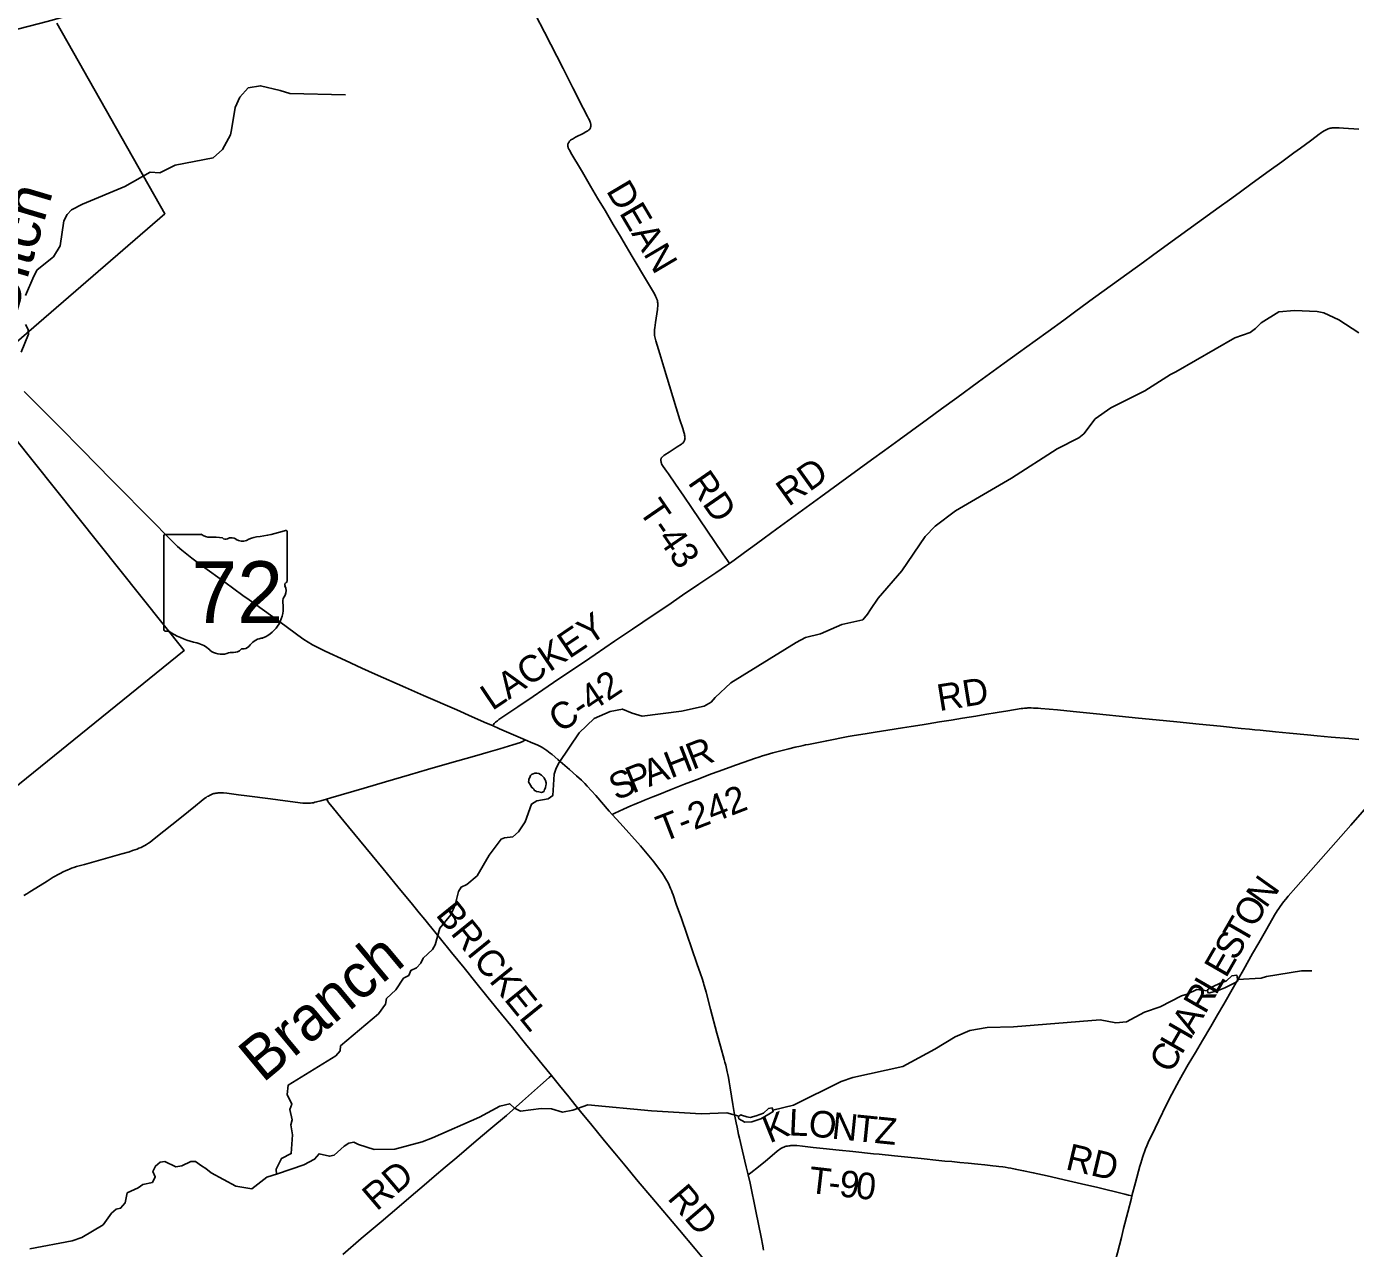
# Model space of a CAD drawing. Extents: x 1410790 to 1770854, y 448063 to 770588.
# Drawn here: x 1611388 to 1626387, y 614895 to 628685 of the extents above; entities that cross this region are included whole.
import ezdxf

# ---------------------------------------------------------------- set-up
doc = ezdxf.new("R2010")
doc.units = 0
for name, color, linetype in [('GM_X_County_Road', 7, 'Continuous'), ('GM_X_County_Road_Text', 7, 'Continuous'), ('GM_X_Minor_Lake', 7, 'Continuous'), ('GM_X_Minor_River', 7, 'Continuous'), ('GM_X_Minor_River_Text', 7, 'Continuous'), ('GM_X_State_Location', 7, 'Continuous'), ('GM_X_State_Route', 7, 'Continuous'), ('GM_X_State_Shield', 7, 'Continuous'), ('GM_X_Township', 7, 'Continuous'), ('GM_X_Township_Road', 7, 'Continuous'), ('GM_X_Township_Road_Text', 7, 'Continuous')]:
    doc.layers.add(name, color=color, linetype=linetype)

msp = doc.modelspace()

# ---------------------------------------------------------------- linework, layer by layer
at = {"layer": 'GM_X_County_Road'}
for points in [[(1609655, 628233), (1609888, 628293), (1610065, 628339), (1610443, 628438), (1610677, 628499), (1610951, 628569), (1611199, 628633), (1611619, 628744), (1611988, 628842), (1612296, 628924), (1612653, 629018), (1612824, 629063), (1613212, 629167), (1613331, 629199)], [(1619323, 622626), (1619374, 622662), (1619490, 622748), (1619627, 622849), (1619713, 622911), (1619857, 623018), (1620354, 623378), (1620648, 623593), (1620924, 623794), (1621070, 623900), (1621237, 624020), (1621375, 624121), (1621556, 624253), (1621714, 624369), (1621887, 624494), (1622133, 624674), (1622422, 624885), (1622583, 625003), (1622772, 625139), (1622918, 625245), (1623094, 625372), (1623232, 625472), (1623430, 625618), (1623834, 625911), (1623994, 626025), (1624097, 626101), (1624277, 626232), (1624604, 626469), (1624849, 626646), (1624966, 626730), (1625075, 626809), (1625223, 626918), (1625414, 627057), (1625555, 627159), (1625693, 627259), (1625767, 627313), (1625881, 627397), (1625945, 627445), (1625979, 627470), (1625989, 627478), (1626003, 627488), (1626017, 627497), (1626035, 627508), (1626048, 627515), (1626058, 627521), (1626070, 627526), (1626081, 627530), (1626092, 627534), (1626103, 627537), (1626113, 627539), (1626123, 627541), (1626134, 627542), (1626144, 627543), (1626156, 627544), (1626177, 627543), (1626203, 627542), (1626251, 627539), (1626425, 627526)], [(1616646, 620796), (1616658, 620810), (1616667, 620821), (1616673, 620828), (1616682, 620836), (1616691, 620843), (1616702, 620851), (1616718, 620864), (1616742, 620880), (1616933, 621008), (1617106, 621126), (1617215, 621200), (1617397, 621323), (1617685, 621517), (1617807, 621600), (1618025, 621747), (1618229, 621885), (1618462, 622043), (1618625, 622153), (1618793, 622268), (1618975, 622392), (1619166, 622519), (1619288, 622602), (1619323, 622626)], [(1614772, 619966), (1614824, 619982), (1615199, 620090), (1615441, 620161), (1615709, 620240), (1615913, 620300), (1616137, 620364), (1616471, 620460), (1616598, 620497), (1616730, 620535), (1616878, 620578), (1616964, 620605), (1616979, 620611), (1616991, 620618), (1617017, 620637)], [(1611359, 618879), (1611392, 618899), (1611426, 618920), (1611492, 618962), (1611620, 619042), (1611690, 619085), (1611759, 619123), (1611808, 619148), (1611827, 619157), (1611853, 619169), (1611873, 619177), (1611895, 619185), (1611921, 619194), (1611951, 619204), (1612042, 619230), (1612251, 619289), (1612463, 619348), (1612548, 619373), (1612584, 619385), (1612610, 619394), (1612635, 619403), (1612656, 619412), (1612680, 619422), (1612701, 619433), (1612723, 619444), (1612742, 619455), (1612763, 619469), (1612783, 619482), (1612830, 619518), (1613135, 619762), (1613293, 619891), (1613357, 619942), (1613401, 619976), (1613414, 619985), (1613428, 619994), (1613440, 620001), (1613453, 620008), (1613467, 620015), (1613477, 620019), (1613490, 620024), (1613503, 620028), (1613513, 620030), (1613526, 620033), (1613539, 620035), (1613552, 620036), (1613565, 620037), (1613578, 620037), (1613594, 620037), (1613610, 620036), (1613649, 620033), (1613782, 620015), (1613874, 620003), (1614140, 619969), (1614308, 619946), (1614505, 619921), (1614519, 619920), (1614531, 619919), (1614555, 619919), (1614574, 619920), (1614591, 619921), (1614606, 619923), (1614625, 619926), (1614642, 619930), (1614662, 619935), (1614710, 619948), (1614772, 619966)], [(1623864, 615487), (1623904, 615639), (1623955, 615822), (1623965, 615859), (1623976, 615895), (1623985, 615923), (1623995, 615954), (1624006, 615985), (1624019, 616019), (1624033, 616052), (1624049, 616089), (1624064, 616123), (1624084, 616166), (1624167, 616338), (1624255, 616518), (1624314, 616638), (1624370, 616743), (1624397, 616791), (1624434, 616857), (1624501, 616970), (1624582, 617105), (1624661, 617241), (1624754, 617400), (1624829, 617531), (1624901, 617652), (1625009, 617843), (1625122, 618040), (1625227, 618225), (1625296, 618345), (1625387, 618504), (1625473, 618655), (1625504, 618706), (1625521, 618731), (1625537, 618755), (1625556, 618780), (1625577, 618807), (1625601, 618837), (1625629, 618871), (1625713, 618967), (1625997, 619290), (1626335, 619674), (1626591, 619964)], [(1614957, 614826), (1615166, 615006), (1615389, 615195), (1615593, 615370), (1615729, 615484), (1615876, 615610), (1615990, 615708), (1616113, 615813), (1616243, 615923), (1616463, 616110), (1616628, 616249), (1616804, 616397), (1616987, 616556), (1617190, 616738), (1617288, 616826), (1617312, 616848)], [(1623610, 614494), (1623629, 614569), (1623682, 614778), (1623700, 614846), (1623723, 614933), (1623745, 615018), (1623770, 615119), (1623817, 615303), (1623858, 615464), (1623864, 615487)]]:
    msp.add_lwpolyline(points, dxfattribs=at)
at = {"layer": 'GM_X_Minor_Lake'}
for points in [[(1617087, 620103), (1617052, 620161), (1617056, 620177), (1617058, 620190), (1617064, 620203), (1617073, 620221), (1617077, 620231), (1617089, 620245), (1617105, 620253), (1617123, 620259), (1617133, 620259), (1617149, 620259), (1617169, 620254), (1617199, 620236), (1617215, 620222), (1617229, 620206), (1617235, 620196), (1617241, 620185), (1617246, 620175), (1617252, 620149), (1617252, 620135), (1617250, 620119), (1617246, 620099), (1617241, 620087), (1617235, 620073), (1617231, 620061), (1617225, 620051), (1617211, 620043), (1617201, 620039), (1617169, 620050), (1617145, 620054), (1617131, 620060), (1617121, 620064), (1617113, 620078), (1617101, 620091), (1617087, 620101), (1617087, 620103)], [(1624727, 617778), (1624836, 617806), (1624912, 617835), (1625026, 617893), (1625058, 617914), (1625049, 617979), (1624993, 617972), (1624932, 617915), (1624859, 617890), (1624773, 617847), (1624728, 617826)], [(1624728, 617826), (1624722, 617819), (1624718, 617808), (1624720, 617788), (1624727, 617778)], [(1619428, 616357), (1619495, 616322), (1619573, 616325), (1619676, 616359), (1619765, 616409), (1619815, 616439), (1619802, 616481), (1619764, 616474), (1619705, 616422), (1619624, 616390), (1619556, 616373), (1619518, 616382), (1619458, 616399)], [(1619458, 616399), (1619450, 616402), (1619439, 616397), (1619427, 616388), (1619423, 616373), (1619428, 616357)]]:
    msp.add_lwpolyline(points, dxfattribs=at)
at = {"layer": 'GM_X_Minor_River'}
for points in [[(1611376, 625650), (1611469, 625867), (1611506, 625938), (1611691, 626086), (1611769, 626211), (1611809, 626493), (1611846, 626565), (1611897, 626618), (1612020, 626680), (1612498, 626881), (1612782, 627041), (1612892, 627034), (1613066, 627119), (1613494, 627203), (1613599, 627298), (1613690, 627463), (1613701, 627519), (1613743, 627772), (1613796, 627888), (1613890, 627993), (1614027, 628017), (1614252, 627963), (1614360, 627931), (1614988, 627916)], [(1626427, 625230), (1626199, 625374), (1626032, 625454), (1625955, 625471), (1625701, 625480), (1625522, 625465), (1625324, 625340), (1625261, 625277), (1625200, 625232), (1625025, 625171), (1624360, 624790), (1624301, 624759), (1624010, 624574), (1623628, 624383), (1623450, 624259), (1623321, 624089), (1623266, 624042), (1623020, 623918), (1622506, 623587), (1621873, 623219), (1621644, 623047), (1621532, 622931), (1621269, 622542), (1620999, 622234), (1620913, 622108), (1620878, 622052), (1620827, 621989), (1620589, 621935), (1620348, 621831), (1620181, 621790), (1620074, 621734), (1619339, 621278), (1619162, 621112), (1619115, 621061), (1619038, 621016), (1618779, 620957), (1618336, 620903), (1618225, 620937), (1618113, 620983), (1617975, 620956), (1617795, 620875), (1617626, 620713), (1617400, 620380), (1617367, 620317), (1617344, 620247), (1617328, 620006), (1617275, 619971), (1617147, 619945), (1617088, 619910), (1617014, 619709), (1616940, 619598), (1616875, 619539), (1616782, 619530)], [(1611326, 625009), (1611409, 625212), (1611406, 625267), (1611377, 625321)], [(1614209, 615734), (1614204, 615788), (1614266, 615911), (1614375, 615966), (1614390, 616178), (1614372, 616289), (1614387, 616347), (1614360, 616465), (1614381, 616523), (1614331, 616632), (1614342, 616738), (1614878, 617069), (1614927, 617125), (1614932, 617181), (1615360, 617542), (1615438, 617651), (1615451, 617717), (1615556, 617815), (1615644, 617944), (1615701, 617976), (1615726, 618033), (1615790, 618063), (1615839, 618114), (1615866, 618172), (1615968, 618268), (1615999, 618322), (1616053, 618508), (1616178, 618662), (1616224, 618774), (1616262, 618922), (1616295, 618974), (1616357, 619003), (1616473, 619099), (1616609, 619332), (1616744, 619516), (1616782, 619530)], [(1625056, 617929), (1625323, 617944), (1625385, 617966), (1625780, 618027), (1625894, 618027)], [(1619810, 616454), (1620045, 616511), (1620582, 616778), (1620715, 616824), (1621279, 616948), (1621639, 617146), (1621871, 617282), (1622035, 617353), (1622229, 617388), (1622528, 617395), (1623507, 617475), (1623681, 617442), (1623803, 617454), (1624005, 617562), (1624182, 617623), (1624425, 617745), (1624487, 617766), (1624598, 617818), (1624718, 617804)], [(1611425, 614891), (1611901, 614982), (1612012, 615019), (1612252, 615161), (1612348, 615292), (1612399, 615338), (1612449, 615349), (1612500, 615408), (1612524, 615522), (1612647, 615579), (1612702, 615618), (1612808, 615638), (1612841, 615702), (1612814, 615763), (1612843, 615824), (1612896, 615870), (1612950, 615875), (1613073, 615817), (1613139, 615826), (1613242, 615877), (1613296, 615876), (1613361, 615827), (1613413, 615796), (1613470, 615749), (1613750, 615598), (1613930, 615569), (1614100, 615701), (1614221, 615737), (1614517, 615839), (1614638, 615902), (1614689, 615963), (1614807, 615935), (1614861, 615948), (1614971, 616049), (1615025, 616082), (1615081, 616093), (1615135, 616070), (1615310, 616010), (1615543, 616016), (1615852, 616098), (1615971, 616144), (1616499, 616377), (1616729, 616501)], [(1616729, 616501), (1616842, 616529), (1616897, 616478), (1616964, 616446), (1617197, 616476), (1617313, 616472), (1617436, 616432), (1617555, 616456), (1617722, 616515), (1618441, 616450), (1619003, 616415), (1619293, 616426), (1619427, 616388)]]:
    msp.add_lwpolyline(points, dxfattribs=at)
at = {"layer": 'GM_X_State_Route'}
msp.add_lwpolyline([(1619706, 614874), (1619702, 614899), (1619698, 614923), (1619679, 615022), (1619619, 615315), (1619554, 615630), (1619533, 615725), (1619512, 615815), (1619469, 615994), (1619435, 616138), (1619425, 616180), (1619415, 616223), (1619407, 616265), (1619398, 616311), (1619380, 616405), (1619360, 616521), (1619329, 616709), (1619318, 616776), (1619309, 616825), (1619303, 616859), (1619296, 616889), (1619288, 616926), (1619279, 616963), (1619270, 616997), (1619262, 617029), (1619221, 617178), (1619180, 617326), (1619109, 617596), (1619057, 617789), (1619040, 617850), (1619033, 617873), (1619027, 617894), (1619012, 617941), (1618994, 617995), (1618955, 618111), (1618840, 618443), (1618779, 618617), (1618722, 618780), (1618685, 618886), (1618676, 618911), (1618666, 618935), (1618658, 618956), (1618649, 618976), (1618640, 618996), (1618628, 619021), (1618612, 619051), (1618600, 619072), (1618585, 619096), (1618564, 619127), (1618467, 619259), (1618394, 619348), (1618317, 619438), (1618087, 619693), (1617997, 619794), (1617965, 619830), (1617812, 620006), (1617716, 620114), (1617689, 620142), (1617652, 620179), (1617596, 620230), (1617517, 620299), (1617386, 620413), (1617321, 620468), (1617299, 620486), (1617280, 620500), (1617259, 620515), (1617237, 620530), (1617214, 620544), (1617195, 620555), (1617175, 620566), (1617152, 620578), (1617104, 620599), (1617017, 620637), (1616725, 620761), (1616646, 620796), (1616581, 620824), (1616419, 620896), (1616245, 620973), (1615869, 621136), (1615664, 621226), (1615322, 621377), (1615172, 621444), (1614988, 621529), (1614759, 621637), (1614668, 621681), (1614616, 621709), (1614565, 621738), (1614518, 621769), (1614449, 621818), (1614303, 621924), (1613978, 622158), (1613902, 622215), (1613830, 622266), (1613625, 622414), (1613375, 622595), (1613254, 622685), (1613197, 622729), (1613139, 622777), (1613093, 622818), (1613057, 622852), (1612976, 622933), (1612820, 623092), (1612637, 623277), (1612544, 623373), (1612352, 623566), (1612007, 623917), (1611762, 624165), (1611595, 624332), (1611452, 624476), (1611362, 624567)], dxfattribs=at)
at = {"layer": 'GM_X_State_Shield'}
for p, q in [((1612937, 622936), (1612937, 621879)), ((1613359, 622954), (1612951, 622954)), ((1614329, 622428), (1614329, 622980)), ((1614329, 622428), (1614329, 622428))]:
    msp.add_line(p, q, dxfattribs=at)
for centre, radius, start, end in [((1612953, 622938), 16.1, 98.1301, 188.1301), ((1613456, 623077), 156, 231.6195, 271.1119), ((1613507, 622361), 562, 80.4867, 94.9883), ((1613635, 622944), 45.1, 219.7921, 297.1024), ((1613701, 622822), 93.8, 54.4667, 119.1411), ((1614022, 622631), 297, 97.3462, 120.7689), ((1613833, 624395), 1476, 275.8445, 288.9065), ((1614314, 622983), 15.5, 351.8621, 97.738), ((1613822, 622989), 113, 233.8562, 294.8282), ((1614326, 622387), 24, 107.944, 210.337), ((1614173, 622317), 144, 340.033, 23.6496), ((1614313, 622425), 16.6, 289.6038, 7.7341), ((1613916, 622126), 369, 292.3089, 8.9858), ((1614385, 622196), 105, 136.8065, 186.9296), ((1612953, 621877), 16.3, 171.9584, 258.3066), ((1612956, 621985), 124, 267.339, 280.6039), ((1612981, 621818), 44.8, 29.7484, 93.2717), ((1613546, 622768), 1066, 240.4129, 257.1985), ((1613229, 621405), 334, 47.1842, 75.836), ((1613816, 621777), 119, 282.8732, 323.2771), ((1614072, 621583), 202, 94.4031, 142.5768), ((1613589, 621813), 212, 230.7004, 286.2918), ((1613712, 621448), 174, 85.6951, 111.2099), ((1613727, 621734), 113, 268.777, 315.5493), ((1613829, 621632), 31.8, 65.7517, 132.6484)]:
    msp.add_arc(centre, radius, start, end, dxfattribs=at)
at = {"layer": 'GM_X_Township'}
for points in [[(1611728, 628724), (1612950, 626572), (1611047, 624933), (1610848, 624758), (1610747, 624671), (1613166, 621642), (1609526, 618696), (1609352, 618555), (1604012, 614231), (1603865, 614302), (1603292, 614598), (1601466, 615265), (1599968, 615809), (1599073, 616157), (1598914, 616228), (1598680, 616364), (1598311, 616563), (1598036, 616746), (1597669, 616975), (1596802, 617864), (1595876, 618792)], [(1630619, 611292), (1622666, 612006), (1620194, 612148), (1611595, 612641), (1611048, 612672), (1611065, 613297), (1611078, 613766), (1611215, 618792), (1610729, 618656), (1610442, 618656), (1610141, 618667), (1609643, 618686), (1609526, 618696), (1613166, 621642), (1610747, 624671), (1610848, 624758), (1611047, 624933), (1612950, 626572), (1611728, 628724)]]:
    msp.add_lwpolyline(points, dxfattribs=at)
at = {"layer": 'GM_X_Township_Road'}
for points in [[(1619323, 622626), (1619300, 622659), (1619248, 622735), (1618892, 623258), (1618805, 623385), (1618712, 623521), (1618632, 623637), (1618610, 623669), (1618593, 623693), (1618575, 623720), (1618567, 623733), (1618560, 623743), (1618556, 623751), (1618553, 623758), (1618551, 623764), (1618550, 623769), (1618549, 623775), (1618548, 623781), (1618547, 623788), (1618547, 623794), (1618548, 623801), (1618550, 623807), (1618551, 623810), (1618552, 623813), (1618554, 623816), (1618556, 623820), (1618559, 623823), (1618563, 623827), (1618567, 623831), (1618574, 623837), (1618582, 623843), (1618594, 623852), (1618640, 623883), (1618733, 623941), (1618779, 623971), (1618789, 623978), (1618796, 623984), (1618801, 623989), (1618804, 623994), (1618808, 623999), (1618812, 624006), (1618814, 624012), (1618816, 624019), (1618818, 624025), (1618819, 624031), (1618819, 624037), (1618820, 624044), (1618819, 624052), (1618818, 624061), (1618816, 624073), (1618814, 624080), (1618813, 624086), (1618807, 624109), (1618794, 624150), (1618763, 624247), (1618721, 624381), (1618683, 624506), (1618580, 624842), (1618535, 624990), (1618504, 625090), (1618489, 625140), (1618485, 625155), (1618482, 625168), (1618479, 625184), (1618477, 625199), (1618476, 625215), (1618475, 625231), (1618476, 625247), (1618477, 625267), (1618479, 625285), (1618486, 625344), (1618508, 625491), (1618511, 625512), (1618512, 625527), (1618513, 625540), (1618513, 625551), (1618513, 625559), (1618513, 625565), (1618511, 625576), (1618509, 625584), (1618508, 625592), (1618506, 625600), (1618503, 625607), (1618500, 625615), (1618497, 625621), (1618487, 625644), (1618474, 625668), (1618440, 625724), (1618395, 625800), (1618222, 626091), (1618121, 626263), (1618091, 626314), (1618010, 626453), (1617917, 626611), (1617834, 626749), (1617755, 626882), (1617663, 627040), (1617618, 627117), (1617566, 627204), (1617542, 627243), (1617516, 627289), (1617511, 627297), (1617508, 627303), (1617505, 627310), (1617502, 627317), (1617500, 627324), (1617499, 627330), (1617498, 627341), (1617498, 627351), (1617499, 627358), (1617501, 627364), (1617503, 627369), (1617504, 627373), (1617507, 627378), (1617511, 627384), (1617516, 627390), (1617520, 627394), (1617525, 627399), (1617529, 627403), (1617537, 627409), (1617549, 627416), (1617583, 627435), (1617677, 627483), (1617694, 627492), (1617716, 627505), (1617724, 627510), (1617730, 627515), (1617736, 627519), (1617741, 627524), (1617746, 627529), (1617749, 627534), (1617752, 627540), (1617754, 627545), (1617755, 627550), (1617756, 627556), (1617758, 627566), (1617758, 627574), (1617757, 627580), (1617756, 627586), (1617755, 627592), (1617754, 627598), (1617751, 627605), (1617747, 627617), (1617742, 627627), (1617732, 627648), (1617721, 627669), (1617672, 627765), (1617555, 627993), (1617444, 628210), (1617233, 628622), (1617133, 628816)], [(1617997, 619794), (1618026, 619808), (1618078, 619832), (1618126, 619853), (1618210, 619890), (1618246, 619906), (1618291, 619925), (1618330, 619941), (1618364, 619955), (1618458, 619992), (1618517, 620016), (1618662, 620075), (1618816, 620135), (1618956, 620189), (1619118, 620250), (1619196, 620279), (1619331, 620328), (1619388, 620349), (1619487, 620384), (1619605, 620425), (1619652, 620440), (1619693, 620453), (1619736, 620466), (1619812, 620488), (1619993, 620535), (1620063, 620551), (1620124, 620565), (1620153, 620571), (1620181, 620577), (1620214, 620584), (1620365, 620614), (1620420, 620625), (1620661, 620671), (1620729, 620683), (1620852, 620703), (1620966, 620720), (1621108, 620744), (1621273, 620770), (1621374, 620786), (1621497, 620806), (1621565, 620817), (1621691, 620838), (1621824, 620859), (1621953, 620880), (1622102, 620904), (1622203, 620921), (1622342, 620944), (1622465, 620964), (1622613, 620987), (1622633, 620990), (1622651, 620992), (1622666, 620993), (1622679, 620994), (1622691, 620995), (1622709, 620995), (1622728, 620995), (1622752, 620994), (1622777, 620993), (1622805, 620992), (1622836, 620990), (1623023, 620972), (1623202, 620954), (1623463, 620928), (1623829, 620891), (1623937, 620881), (1624139, 620860), (1624371, 620837), (1624625, 620812), (1624864, 620788), (1625099, 620765), (1625190, 620755), (1625252, 620749), (1625311, 620743), (1625483, 620725), (1625644, 620709), (1625846, 620691), (1625956, 620681), (1626114, 620666), (1626312, 620649), (1626426, 620640)], [(1617312, 616848), (1617207, 616976), (1617124, 617077), (1617018, 617206), (1616871, 617387), (1616747, 617540), (1616598, 617723), (1616460, 617895), (1616327, 618061), (1616186, 618234), (1616044, 618410), (1615930, 618551), (1615884, 618606), (1615820, 618684), (1615744, 618775), (1615578, 618978), (1615463, 619118), (1615413, 619179), (1615288, 619331), (1615146, 619503), (1614969, 619718), (1614817, 619903), (1614797, 619929), (1614788, 619943), (1614772, 619966)], [(1619737, 613985), (1619718, 613996), (1619701, 614008), (1619687, 614019), (1619606, 614111), (1619544, 614182), (1619382, 614368), (1619181, 614602), (1619049, 614757), (1618934, 614892), (1618757, 615102), (1618445, 615470), (1618292, 615651), (1618139, 615834), (1618026, 615971), (1617912, 616111), (1617753, 616307), (1617657, 616423), (1617578, 616520), (1617510, 616605), (1617404, 616734), (1617312, 616848)], [(1619533, 615725), (1619564, 615749), (1619651, 615817), (1619728, 615880), (1619830, 615967), (1619860, 615993), (1619874, 616003), (1619887, 616013), (1619900, 616022), (1619910, 616027), (1619923, 616033), (1619936, 616039), (1619949, 616044), (1619963, 616048), (1619970, 616049), (1619977, 616051), (1619990, 616053), (1620002, 616055), (1620015, 616056), (1620029, 616057), (1620044, 616057), (1620061, 616057), (1620082, 616056), (1620146, 616049), (1620267, 616035), (1620378, 616022), (1620561, 616005), (1620716, 615990), (1620949, 615964), (1621011, 615958), (1621184, 615941), (1621334, 615926), (1621484, 615909), (1621683, 615889), (1621752, 615882), (1621830, 615875), (1621921, 615866), (1622016, 615857), (1622124, 615846), (1622205, 615838), (1622294, 615828), (1622333, 615824), (1622362, 615821), (1622408, 615815), (1622434, 615811), (1622466, 615806), (1622499, 615800), (1622547, 615791), (1622641, 615772), (1622750, 615749), (1622907, 615714), (1623147, 615659), (1623345, 615613), (1623463, 615586), (1623784, 615507), (1623825, 615497), (1623864, 615487)]]:
    msp.add_lwpolyline(points, dxfattribs=at)

# ---------------------------------------------------------------- texts
at = {"layer": 'GM_X_County_Road_Text'}
for s, rotation, p in [('RD', 35.5957, (1619989, 623261)), ('LACKEY', 34.0161, (1616644, 620958)), ('C-42', 33.7852, (1617411, 620707)), ('N', 54.583, (1625378, 618723)), ('O', 59.9971, (1625250, 618501)), ('T', 60.0444, (1625138, 618307)), ('S', 60.0394, (1625037, 618131)), ('E', 60.0444, (1624925, 617937)), ('R', 60.0397, (1624690, 617529)), ('L', 60.0444, (1624813, 617743)), ('A', 60.0416, (1624558, 617300)), ('H', 60.0416, (1624426, 617072)), ('C', 60.0416, (1624303, 616858)), ('RD', 40.4942, (1615340, 615309))]:
    msp.add_text(s, height=300, rotation=rotation, dxfattribs=at).set_placement(p)
at = {"layer": 'GM_X_Minor_River_Text'}
for s, height, rotation, p in [('Ditch', 500, 73.4736, (1611255, 625359)), ('Branch', 500.2, 39.7867, (1614055, 616756))]:
    msp.add_text(s, height=height, rotation=rotation, dxfattribs=at).set_placement(p)
at = {"layer": 'GM_X_State_Location'}
for s in ['s', 'r']:
    msp.add_text(s, height=1, dxfattribs=at).set_placement((1613618, 622337))
msp.add_text('72', height=1, rotation=0, dxfattribs=at).set_placement((1613366, 622265))
at = {"layer": 'GM_X_State_Shield'}
msp.add_text('72', height=696.1, dxfattribs=at).set_placement((1613248, 621954))
at = {"layer": 'GM_X_Township_Road_Text'}
for s, rotation, p in [('DEAN', 300.6264, (1617924, 626832)), ('RD', 304.6339, (1618844, 623538)), ('T-43', 304.4715, (1618289, 623222)), ('RD', 9.1413, (1621690, 620959)), ('H', 21.2352, (1618659, 620197)), ('R', 21.2267, (1618905, 620293)), ('P', 21.917, (1618226, 620026)), ('A', 21.2792, (1618413, 620101)), ('S', 23.4675, (1618043, 619946)), ('T-242', 21.1128, (1618570, 619478)), ('BRICKEL', 309.0295, (1615997, 618658)), ('L', 357.4449, (1619985, 616172)), ('O', 354.2166, (1620205, 616163)), ('K', 22.0003, (1619774, 616079)), ('N', 354.1615, (1620468, 616136)), ('T', 354.1612, (1620730, 616109)), ('Z', 354.1652, (1620953, 616087)), ('RD', 346.6748, (1623104, 615791)), ('T', 353.4199, (1620205, 615524)), ('9', 353.5527, (1620551, 615484)), ('0', 354.0633, (1620738, 615463)), ('RD', 310.4385, (1618612, 615458)), ('-', 353.4457, (1620428, 615499))]:
    msp.add_text(s, height=300, rotation=rotation, dxfattribs=at).set_placement(p)

doc.saveas('drawing.dxf')
